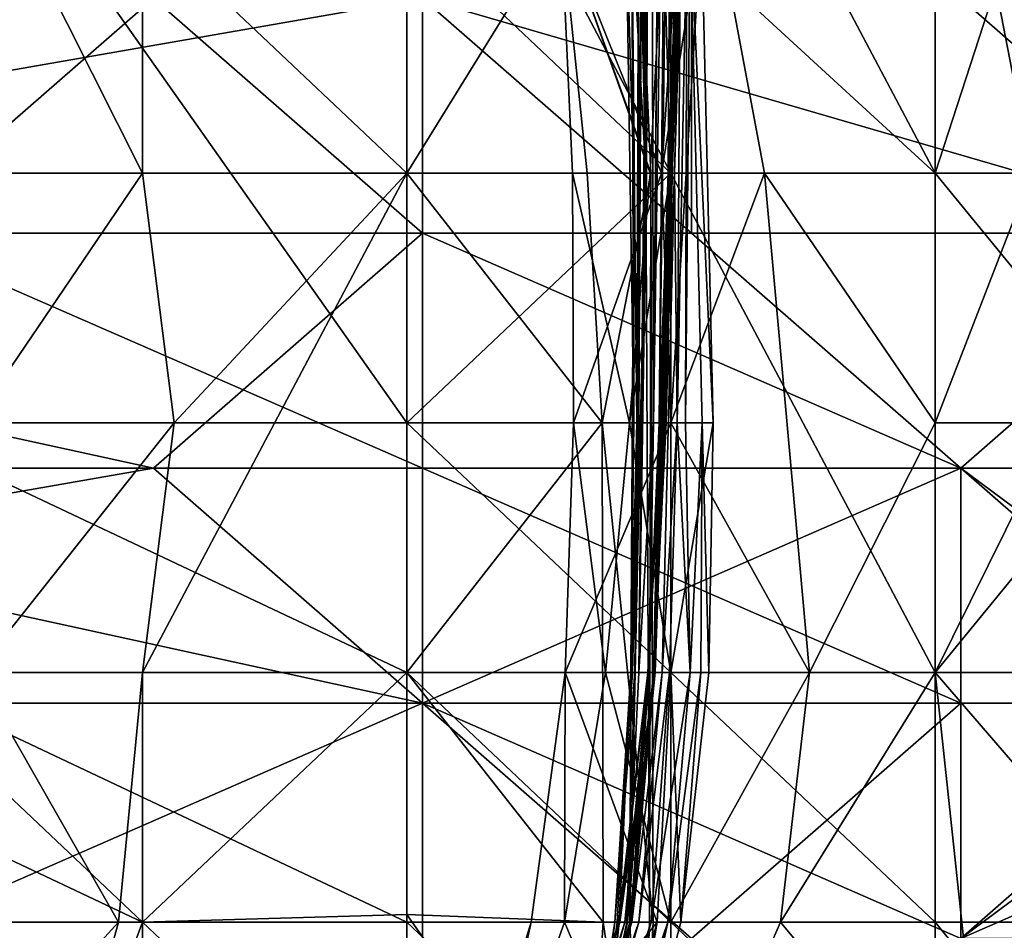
# Model space of a CAD drawing. Extents: x -161 to 11, y -10 to 160.
# Tile 383 of 499: x 0.973 to 0.9894, y -0.3235 to -0.3084. Entities that reach past the tile are written whole.
import ezdxf

# ---------------------------------------------------------------- set-up
doc = ezdxf.new("R2010")
doc.units = 0
doc.header["$MEASUREMENT"] = 0
doc.layers.get('0').update_dxf_attribs({"linetype": 'CONTINUOUS'})

msp = doc.modelspace()

# ---------------------------------------------------------------- linework, layer by layer
for points in [[(0.983585, -0.319201, 0.195506), (0.983911, -0.310901, 0.20302), (0.984425, -0.294301, 0.191749)], [(0.983704, -0.315051, 0.187992), (0.983585, -0.319201, 0.195506), (0.984425, -0.294301, 0.191749)], [(0.983678, -0.315051, 0.172963), (0.984402, -0.294301, 0.172963), (0.984123, -0.302601, 0.165449)], [(0.983678, -0.315051, 0.172963), (0.984175, -0.302601, 0.180478), (0.984402, -0.294301, 0.172963)], [(0.984314, -0.298451, 0.184235), (0.983704, -0.315051, 0.187992), (0.984425, -0.294301, 0.191749)], [(0.984425, -0.294301, 0.191749), (0.983911, -0.310901, 0.20302), (0.984009, -0.306751, 0.210535)], [(0.983626, -0.306751, 0.101578), (0.983562, -0.315051, 0.105335), (0.983811, -0.298451, 0.112849)], [(0.983655, -0.315051, 0.127878), (0.983811, -0.298451, 0.112849), (0.983562, -0.315051, 0.105335)], [(0.983881, -0.298451, 0.120364), (0.983655, -0.315051, 0.127878), (0.983802, -0.310901, 0.135392)], [(0.983811, -0.298451, 0.112849), (0.983655, -0.315051, 0.127878), (0.983881, -0.298451, 0.120364)], [(0.984175, -0.302601, 0.180478), (0.983704, -0.315051, 0.187992), (0.984314, -0.298451, 0.184235)], [(0.98824, -0.298451, 0.27187), (0.983722, -0.306751, 0.270649), (0.98824, -0.310901, 0.272407)], [(0.983881, -0.298451, 0.120364), (0.983802, -0.310901, 0.135392), (0.983967, -0.306751, 0.142906)], [(0.98824, -0.310901, 0.272407), (0.990936, -0.302601, 0.270649), (0.98824, -0.298451, 0.27187)], [(0.970781, -0.300182, 0.384), (0.970781, -0.311901, 0.381303), (0.975252, -0.307995, 0.381885)], [(0.97946, -0.306751, 0.002821), (0.97946, -0.315051, 0.002187), (0.970681, -0.302601, 0.002959)], [(0.97946, -0.315051, 0.002187), (0.970681, -0.315051, 0.002148), (0.970681, -0.302601, 0.002959)], [(0.97946, -0.302601, 0.003315), (0.98385, -0.310901, 0.003101), (0.97946, -0.306751, 0.002821)], [(0.98385, -0.310901, 0.003101), (0.97946, -0.302601, 0.003315), (0.98385, -0.302601, 0.004545)], [(0.983691, -0.310901, 0.263134), (0.982024, -0.306751, 0.266891), (0.98426, -0.302601, 0.259377)], [(0.9834, -0.302601, 0.064007), (0.983274, -0.302601, 0.056493), (0.983446, -0.310901, 0.071521)], [(0.983446, -0.310901, 0.071521), (0.983274, -0.302601, 0.056493), (0.98336, -0.306751, 0.056493)], [(0.983481, -0.302601, 0.071521), (0.983446, -0.310901, 0.071521), (0.983316, -0.319201, 0.082792)], [(0.983525, -0.302601, 0.079035), (0.983316, -0.319201, 0.082792), (0.983559, -0.315051, 0.094064)], [(0.983481, -0.302601, 0.071521), (0.983316, -0.319201, 0.082792), (0.983525, -0.302601, 0.079035)], [(0.983446, -0.310901, 0.071521), (0.983481, -0.302601, 0.071521), (0.9834, -0.302601, 0.064007)], [(0.983666, -0.302601, 0.090307), (0.983525, -0.302601, 0.079035), (0.983559, -0.315051, 0.094064)], [(0.983559, -0.315051, 0.094064), (0.983626, -0.306751, 0.101578), (0.983666, -0.302601, 0.090307)], [(0.983562, -0.319201, 0.150421), (0.984016, -0.306751, 0.154178), (0.984073, -0.302601, 0.150421)], [(0.983562, -0.319201, 0.150421), (0.984073, -0.302601, 0.150421), (0.983772, -0.315051, 0.146664)], [(0.983858, -0.310901, 0.161692), (0.983678, -0.315051, 0.172963), (0.984123, -0.302601, 0.165449)], [(0.983678, -0.315051, 0.172963), (0.983704, -0.315051, 0.187992), (0.984175, -0.302601, 0.180478)], [(0.98426, -0.302601, 0.259377), (0.984359, -0.306751, 0.259377), (0.983691, -0.310901, 0.263134)], [(0.983772, -0.315051, 0.146664), (0.984073, -0.302601, 0.150421), (0.983967, -0.306751, 0.142906)], [(0.98824, -0.310901, 0.005957), (0.98385, -0.302601, 0.004545), (0.98824, -0.302601, 0.007946)], [(0.98385, -0.302601, 0.004545), (0.98824, -0.310901, 0.005957), (0.985406, -0.310901, 0.003893)], [(0.98385, -0.302601, 0.004545), (0.985406, -0.310901, 0.003893), (0.98385, -0.310901, 0.003101)], [(0.984077, -0.302601, 0.157935), (0.983858, -0.310901, 0.161692), (0.984123, -0.302601, 0.165449)], [(0.983858, -0.310901, 0.161692), (0.984077, -0.302601, 0.157935), (0.984016, -0.306751, 0.154178)], [(0.989845, -0.310901, 0.00765), (0.98824, -0.302601, 0.007946), (0.991114, -0.302601, 0.011407)], [(0.98824, -0.302601, 0.007946), (0.989845, -0.310901, 0.00765), (0.98824, -0.310901, 0.005957)], [(0.98824, -0.310901, 0.272407), (0.991636, -0.315051, 0.270649), (0.990936, -0.302601, 0.270649)], [(0.957368, -0.304088, 0.264777), (0.979723, -0.307995, 0.264714), (0.957368, -0.311901, 0.264785)], [(0.984194, -0.311901, 0.379253), (0.984194, -0.304088, 0.380617), (0.979723, -0.307995, 0.381184)], [(0.993136, -0.311901, 0.376385), (0.993136, -0.307995, 0.376864), (0.984194, -0.304088, 0.380617)], [(0.993136, -0.311901, 0.376385), (0.984194, -0.304088, 0.380617), (0.984194, -0.311901, 0.379253)], [(0.972983, -0.306751, 0.015164), (0.971889, -0.310901, 0.018921), (0.975071, -0.310901, 0.015315)], [(0.975071, -0.310901, 0.015315), (0.975071, -0.306751, 0.013899), (0.972983, -0.306751, 0.015164)], [(0.97946, -0.310901, 0.012106), (0.97946, -0.306751, 0.012817), (0.975071, -0.306751, 0.013899)], [(0.975071, -0.310901, 0.015315), (0.97946, -0.310901, 0.012106), (0.975071, -0.306751, 0.013899)], [(0.982024, -0.306751, 0.015164), (0.97946, -0.310901, 0.012106), (0.982458, -0.310901, 0.015164)], [(0.97946, -0.310901, 0.012106), (0.982024, -0.306751, 0.015164), (0.97946, -0.306751, 0.012817)], [(0.97946, -0.315051, 0.002187), (0.97946, -0.306751, 0.002821), (0.98385, -0.310901, 0.003101)], [(0.983333, -0.306751, 0.018921), (0.982024, -0.306751, 0.015164), (0.983514, -0.310901, 0.018921)], [(0.982458, -0.310901, 0.015164), (0.983514, -0.310901, 0.018921), (0.982024, -0.306751, 0.015164)], [(0.983722, -0.306751, 0.270649), (0.982024, -0.306751, 0.266891), (0.983505, -0.310901, 0.270649)], [(0.982216, -0.310901, 0.266891), (0.983505, -0.310901, 0.270649), (0.982024, -0.306751, 0.266891)], [(0.982024, -0.306751, 0.266891), (0.983691, -0.310901, 0.263134), (0.982216, -0.310901, 0.266891)], [(0.9832, -0.306751, 0.045221), (0.983109, -0.306751, 0.037707), (0.983232, -0.315051, 0.045221)], [(0.983232, -0.315051, 0.045221), (0.983109, -0.306751, 0.037707), (0.983236, -0.310901, 0.030193)], [(0.9832, -0.306751, 0.026436), (0.983236, -0.310901, 0.030193), (0.983109, -0.306751, 0.037707)], [(0.983236, -0.310901, 0.030193), (0.9832, -0.306751, 0.026436), (0.983431, -0.310901, 0.022678)], [(0.9832, -0.306751, 0.026436), (0.983392, -0.306751, 0.022678), (0.983431, -0.310901, 0.022678)], [(0.98331, -0.306751, 0.052735), (0.9832, -0.306751, 0.045221), (0.983285, -0.315051, 0.048978)], [(0.9832, -0.306751, 0.045221), (0.983232, -0.315051, 0.045221), (0.983285, -0.315051, 0.048978)], [(0.98336, -0.306751, 0.056493), (0.983252, -0.319201, 0.071521), (0.983446, -0.310901, 0.071521)], [(0.983318, -0.315051, 0.06025), (0.983252, -0.319201, 0.071521), (0.98336, -0.306751, 0.056493)], [(0.983285, -0.315051, 0.048978), (0.983318, -0.315051, 0.06025), (0.98331, -0.306751, 0.052735)], [(0.98336, -0.306751, 0.056493), (0.98331, -0.306751, 0.052735), (0.983318, -0.315051, 0.06025)], [(0.983392, -0.306751, 0.022678), (0.983333, -0.306751, 0.018921), (0.983431, -0.310901, 0.022678)], [(0.983431, -0.310901, 0.022678), (0.983333, -0.306751, 0.018921), (0.983514, -0.310901, 0.018921)], [(0.983722, -0.306751, 0.270649), (0.983505, -0.310901, 0.270649), (0.98385, -0.310901, 0.27094)], [(0.983562, -0.315051, 0.105335), (0.983626, -0.306751, 0.101578), (0.983559, -0.315051, 0.094064)], [(0.983586, -0.319201, 0.157935), (0.984016, -0.306751, 0.154178), (0.983562, -0.319201, 0.150421)], [(0.984016, -0.306751, 0.154178), (0.983586, -0.319201, 0.157935), (0.983858, -0.310901, 0.161692)], [(0.983691, -0.310901, 0.263134), (0.984359, -0.306751, 0.259377), (0.98385, -0.315051, 0.263236)], [(0.98824, -0.310901, 0.272407), (0.983722, -0.306751, 0.270649), (0.98385, -0.310901, 0.27094)], [(0.983802, -0.310901, 0.135392), (0.983772, -0.315051, 0.146664), (0.983967, -0.306751, 0.142906)], [(0.984359, -0.306751, 0.259377), (0.98455, -0.315051, 0.259377), (0.98385, -0.315051, 0.263236)], [(0.983953, -0.315051, 0.218049), (0.984009, -0.306751, 0.210535), (0.983911, -0.310901, 0.20302)], [(0.984009, -0.306751, 0.210535), (0.983953, -0.315051, 0.218049), (0.984112, -0.306751, 0.233077)], [(0.983953, -0.315051, 0.218049), (0.984092, -0.315051, 0.233077), (0.984112, -0.306751, 0.233077)], [(0.984092, -0.315051, 0.233077), (0.984172, -0.306751, 0.248106), (0.984112, -0.306751, 0.233077)], [(0.984092, -0.315051, 0.233077), (0.984371, -0.315051, 0.251863), (0.984172, -0.306751, 0.248106)], [(0.984172, -0.306751, 0.248106), (0.98455, -0.315051, 0.259377), (0.984359, -0.306751, 0.259377)], [(0.984172, -0.306751, 0.248106), (0.984371, -0.315051, 0.251863), (0.98455, -0.315051, 0.259377)], [(0.979723, -0.307995, 0.264714), (0.979723, -0.311901, 0.264768), (0.957368, -0.311901, 0.264785)], [(0.979723, -0.311901, 0.380257), (0.975252, -0.307995, 0.381885), (0.970781, -0.311901, 0.381303)], [(0.979723, -0.311901, 0.380257), (0.979723, -0.307995, 0.381184), (0.975252, -0.307995, 0.381885)], [(0.979723, -0.307995, 0.264714), (0.993136, -0.307995, 0.264864), (0.993136, -0.311901, 0.264941)], [(0.993136, -0.311901, 0.264941), (0.979723, -0.311901, 0.264768), (0.979723, -0.307995, 0.264714)], [(0.979723, -0.307995, 0.381184), (0.979723, -0.311901, 0.380257), (0.984194, -0.311901, 0.379253)], [(0.971889, -0.310901, 0.018921), (0.972253, -0.315051, 0.018921), (0.975071, -0.310901, 0.015315)], [(0.975071, -0.310901, 0.015315), (0.972253, -0.315051, 0.018921), (0.975595, -0.315051, 0.015164)], [(0.975595, -0.315051, 0.015164), (0.97946, -0.310901, 0.012106), (0.975071, -0.310901, 0.015315)], [(0.975071, -0.319201, 0.015237), (0.97946, -0.310901, 0.012106), (0.975595, -0.315051, 0.015164)], [(0.975071, -0.319201, 0.015237), (0.97946, -0.319201, 0.011702), (0.97946, -0.310901, 0.012106)], [(0.97946, -0.310901, 0.012106), (0.98271, -0.315051, 0.015164), (0.982458, -0.310901, 0.015164)], [(0.98385, -0.315051, 0.002757), (0.97946, -0.315051, 0.002187), (0.98385, -0.310901, 0.003101)], [(0.97946, -0.319201, 0.011702), (0.98271, -0.315051, 0.015164), (0.97946, -0.310901, 0.012106)], [(0.983505, -0.310901, 0.270649), (0.982216, -0.310901, 0.266891), (0.983164, -0.315051, 0.270649)], [(0.982231, -0.315051, 0.266891), (0.983164, -0.315051, 0.270649), (0.982216, -0.310901, 0.266891)], [(0.982216, -0.310901, 0.266891), (0.983691, -0.310901, 0.263134), (0.982231, -0.315051, 0.266891)], [(0.983691, -0.310901, 0.263134), (0.98385, -0.315051, 0.263236), (0.982231, -0.315051, 0.266891)], [(0.983514, -0.310901, 0.018921), (0.982458, -0.310901, 0.015164), (0.98271, -0.315051, 0.015164)], [(0.983514, -0.310901, 0.018921), (0.98271, -0.315051, 0.015164), (0.983555, -0.323351, 0.018921)], [(0.983164, -0.315051, 0.270649), (0.98385, -0.310901, 0.27094), (0.983505, -0.310901, 0.270649)], [(0.98385, -0.319201, 0.271608), (0.98385, -0.310901, 0.27094), (0.983164, -0.315051, 0.270649)], [(0.983186, -0.319201, 0.037707), (0.983236, -0.310901, 0.030193), (0.983169, -0.323351, 0.030193)], [(0.983236, -0.310901, 0.030193), (0.983431, -0.310901, 0.022678), (0.983169, -0.323351, 0.030193)], [(0.983492, -0.323351, 0.022678), (0.983169, -0.323351, 0.030193), (0.983431, -0.310901, 0.022678)], [(0.983236, -0.310901, 0.030193), (0.983186, -0.319201, 0.037707), (0.983232, -0.315051, 0.045221)], [(0.983316, -0.319201, 0.082792), (0.983446, -0.310901, 0.071521), (0.983252, -0.319201, 0.071521)], [(0.983431, -0.310901, 0.022678), (0.983514, -0.310901, 0.018921), (0.983492, -0.323351, 0.022678)], [(0.983514, -0.310901, 0.018921), (0.983555, -0.323351, 0.018921), (0.983492, -0.323351, 0.022678)], [(0.983802, -0.310901, 0.135392), (0.983562, -0.319201, 0.139149), (0.983772, -0.315051, 0.146664)], [(0.983655, -0.315051, 0.127878), (0.983562, -0.319201, 0.139149), (0.983802, -0.310901, 0.135392)], [(0.983585, -0.319201, 0.195506), (0.983704, -0.319201, 0.206778), (0.983911, -0.310901, 0.20302)], [(0.983678, -0.315051, 0.172963), (0.983858, -0.310901, 0.161692), (0.983586, -0.319201, 0.157935)], [(0.983911, -0.310901, 0.20302), (0.983704, -0.319201, 0.206778), (0.983953, -0.315051, 0.218049)], [(0.98385, -0.315051, 0.002757), (0.98385, -0.310901, 0.003101), (0.985406, -0.310901, 0.003893)], [(0.98824, -0.319201, 0.272739), (0.98824, -0.310901, 0.272407), (0.98385, -0.310901, 0.27094)], [(0.985406, -0.310901, 0.003893), (0.986152, -0.319201, 0.003893), (0.98385, -0.315051, 0.002757)], [(0.98385, -0.310901, 0.27094), (0.98385, -0.319201, 0.271608), (0.98824, -0.319201, 0.272739)], [(0.98824, -0.315051, 0.005446), (0.985406, -0.310901, 0.003893), (0.98824, -0.310901, 0.005957)], [(0.985406, -0.310901, 0.003893), (0.98824, -0.315051, 0.005446), (0.986152, -0.319201, 0.003893)], [(0.98824, -0.319201, 0.272739), (0.991636, -0.315051, 0.270649), (0.98824, -0.310901, 0.272407)], [(0.989845, -0.310901, 0.00765), (0.990294, -0.315051, 0.00765), (0.98824, -0.315051, 0.005446)], [(0.98824, -0.310901, 0.005957), (0.989845, -0.310901, 0.00765), (0.98824, -0.315051, 0.005446)], [(0.957368, -0.311901, 0.264785), (0.979723, -0.311901, 0.264768), (0.975252, -0.315807, 0.265104)], [(0.975252, -0.315807, 0.265104), (0.957368, -0.315807, 0.265128), (0.957368, -0.311901, 0.264785)], [(0.961839, -0.315807, 0.380169), (0.979723, -0.315807, 0.378874), (0.970781, -0.311901, 0.381303)], [(0.970781, -0.311901, 0.381303), (0.979723, -0.315807, 0.378874), (0.979723, -0.311901, 0.380257)], [(0.979723, -0.311901, 0.264768), (0.988665, -0.315807, 0.265173), (0.975252, -0.315807, 0.265104)], [(0.979723, -0.311901, 0.264768), (0.993136, -0.311901, 0.264941), (0.988665, -0.315807, 0.265173)], [(0.988665, -0.315807, 0.377014), (0.984194, -0.311901, 0.379253), (0.979723, -0.311901, 0.380257)], [(0.979723, -0.311901, 0.380257), (0.979723, -0.315807, 0.378874), (0.988665, -0.315807, 0.377014)], [(0.988665, -0.315807, 0.377014), (0.993136, -0.311901, 0.376385), (0.984194, -0.311901, 0.379253)], [(0.993136, -0.311901, 0.264941), (0.997607, -0.315807, 0.265686), (0.988665, -0.315807, 0.265173)], [(0.993136, -0.315807, 0.375502), (0.993136, -0.311901, 0.376385), (0.988665, -0.315807, 0.377014)], [(0.97946, -0.315051, 0.002187), (0.97946, -0.319201, 0.002014), (0.970681, -0.315051, 0.002148)], [(0.97946, -0.319201, 0.002014), (0.970681, -0.319201, 0.001905), (0.970681, -0.315051, 0.002148)], [(0.972253, -0.315051, 0.018921), (0.972304, -0.319201, 0.018921), (0.975595, -0.315051, 0.015164)], [(0.975595, -0.315051, 0.015164), (0.972304, -0.319201, 0.018921), (0.975071, -0.319201, 0.015237)], [(0.98271, -0.315051, 0.015164), (0.97946, -0.319201, 0.011702), (0.982724, -0.323351, 0.015164)], [(0.98385, -0.319201, 0.002675), (0.97946, -0.315051, 0.002187), (0.98385, -0.315051, 0.002757)], [(0.97946, -0.319201, 0.002014), (0.97946, -0.315051, 0.002187), (0.98385, -0.319201, 0.002675)], [(0.982094, -0.319201, 0.266891), (0.982765, -0.319201, 0.270649), (0.982231, -0.315051, 0.266891)], [(0.982231, -0.315051, 0.266891), (0.98385, -0.315051, 0.263236), (0.982094, -0.319201, 0.266891)], [(0.98385, -0.315051, 0.263236), (0.98385, -0.319201, 0.263262), (0.982094, -0.319201, 0.266891)], [(0.983164, -0.315051, 0.270649), (0.982231, -0.315051, 0.266891), (0.982765, -0.319201, 0.270649)], [(0.982724, -0.323351, 0.015164), (0.983555, -0.323351, 0.018921), (0.98271, -0.315051, 0.015164)], [(0.982765, -0.319201, 0.270649), (0.98385, -0.319201, 0.271608), (0.983164, -0.315051, 0.270649)], [(0.983212, -0.319201, 0.064007), (0.983318, -0.315051, 0.06025), (0.983186, -0.319201, 0.048978)], [(0.983285, -0.315051, 0.048978), (0.983186, -0.319201, 0.048978), (0.983318, -0.315051, 0.06025)], [(0.983232, -0.315051, 0.045221), (0.983186, -0.319201, 0.048978), (0.983285, -0.315051, 0.048978)], [(0.983186, -0.319201, 0.037707), (0.983186, -0.319201, 0.048978), (0.983232, -0.315051, 0.045221)], [(0.983318, -0.315051, 0.06025), (0.983212, -0.319201, 0.064007), (0.983252, -0.319201, 0.071521)], [(0.983316, -0.319201, 0.082792), (0.983487, -0.319201, 0.097821), (0.983559, -0.315051, 0.094064)], [(0.983585, -0.319201, 0.195506), (0.983704, -0.315051, 0.187992), (0.983464, -0.319201, 0.180478)], [(0.983678, -0.315051, 0.172963), (0.983464, -0.319201, 0.180478), (0.983704, -0.315051, 0.187992)], [(0.983464, -0.319201, 0.180478), (0.983678, -0.315051, 0.172963), (0.983479, -0.319201, 0.172963)], [(0.983586, -0.319201, 0.157935), (0.983479, -0.319201, 0.172963), (0.983678, -0.315051, 0.172963)], [(0.983655, -0.315051, 0.127878), (0.98348, -0.319201, 0.112849), (0.983562, -0.319201, 0.139149)], [(0.983562, -0.315051, 0.105335), (0.98348, -0.319201, 0.112849), (0.983655, -0.315051, 0.127878)], [(0.98348, -0.319201, 0.112849), (0.983562, -0.315051, 0.105335), (0.983487, -0.319201, 0.097821)], [(0.983559, -0.315051, 0.094064), (0.983487, -0.319201, 0.097821), (0.983562, -0.315051, 0.105335)], [(0.983562, -0.319201, 0.150421), (0.983772, -0.315051, 0.146664), (0.983562, -0.319201, 0.139149)], [(0.983828, -0.319201, 0.221806), (0.983953, -0.315051, 0.218049), (0.983704, -0.319201, 0.206778)], [(0.983953, -0.315051, 0.218049), (0.983828, -0.319201, 0.221806), (0.98417, -0.319201, 0.244349)], [(0.986152, -0.319201, 0.003893), (0.98385, -0.319201, 0.002675), (0.98385, -0.315051, 0.002757)], [(0.98385, -0.315051, 0.263236), (0.98455, -0.315051, 0.259377), (0.98385, -0.319201, 0.263262)], [(0.984478, -0.319201, 0.259377), (0.98385, -0.319201, 0.263262), (0.98455, -0.315051, 0.259377)], [(0.984092, -0.315051, 0.233077), (0.983953, -0.315051, 0.218049), (0.98417, -0.319201, 0.244349)], [(0.984092, -0.315051, 0.233077), (0.98417, -0.319201, 0.244349), (0.984371, -0.315051, 0.251863)], [(0.984345, -0.319201, 0.25562), (0.984371, -0.315051, 0.251863), (0.98417, -0.319201, 0.244349)], [(0.984478, -0.319201, 0.259377), (0.984371, -0.315051, 0.251863), (0.984345, -0.319201, 0.25562)], [(0.98455, -0.315051, 0.259377), (0.984371, -0.315051, 0.251863), (0.984478, -0.319201, 0.259377)], [(0.98824, -0.319201, 0.005457), (0.986152, -0.319201, 0.003893), (0.98824, -0.315051, 0.005446)], [(0.991636, -0.315051, 0.270649), (0.98824, -0.319201, 0.272739), (0.991816, -0.323351, 0.270649)], [(0.990294, -0.315051, 0.00765), (0.990265, -0.319201, 0.00765), (0.98824, -0.319201, 0.005457)], [(0.98824, -0.319201, 0.005457), (0.98824, -0.315051, 0.005446), (0.990294, -0.315051, 0.00765)], [(0.975252, -0.315807, 0.265104), (0.979723, -0.319713, 0.266117), (0.952897, -0.319713, 0.266201)], [(0.952897, -0.319713, 0.266201), (0.957368, -0.315807, 0.265128), (0.975252, -0.315807, 0.265104)], [(0.979723, -0.319713, 0.377128), (0.979723, -0.315807, 0.378874), (0.961839, -0.315807, 0.380169)], [(0.961839, -0.315807, 0.380169), (0.970781, -0.32362, 0.375419), (0.979723, -0.319713, 0.377128)], [(0.975252, -0.315807, 0.265104), (0.988665, -0.315807, 0.265173), (0.979723, -0.319713, 0.266117)], [(0.988665, -0.315807, 0.265173), (0.993136, -0.319713, 0.266298), (0.979723, -0.319713, 0.266117)], [(0.979723, -0.315807, 0.378874), (0.988665, -0.319713, 0.375473), (0.988665, -0.315807, 0.377014)], [(0.988665, -0.319713, 0.375473), (0.979723, -0.315807, 0.378874), (0.979723, -0.319713, 0.377128)], [(0.997607, -0.315807, 0.265686), (0.993136, -0.319713, 0.266298), (0.988665, -0.315807, 0.265173)], [(0.988665, -0.315807, 0.377014), (0.993929, -0.319713, 0.373831), (0.993136, -0.315807, 0.375502)], [(0.993929, -0.319713, 0.373831), (0.988665, -0.315807, 0.377014), (0.988665, -0.319713, 0.375473)], [(0.966291, -0.319201, 0.001769), (0.975071, -0.323351, 0.001786), (0.957512, -0.323351, 0.001445)], [(0.970681, -0.319201, 0.001905), (0.975071, -0.323351, 0.001786), (0.966291, -0.319201, 0.001769)], [(0.97946, -0.323351, 0.001897), (0.975071, -0.323351, 0.001786), (0.970681, -0.319201, 0.001905)], [(0.970681, -0.319201, 0.001905), (0.97946, -0.319201, 0.002014), (0.97946, -0.323351, 0.001897)], [(0.971929, -0.323351, 0.018921), (0.974672, -0.323351, 0.015164), (0.972304, -0.319201, 0.018921)], [(0.972304, -0.319201, 0.018921), (0.974672, -0.323351, 0.015164), (0.975071, -0.319201, 0.015237)], [(0.975071, -0.319201, 0.015237), (0.974672, -0.323351, 0.015164), (0.975071, -0.323351, 0.014122)], [(0.97946, -0.323222, 0.011407), (0.97946, -0.319201, 0.011702), (0.975071, -0.323351, 0.014122)], [(0.975071, -0.323351, 0.014122), (0.97946, -0.319201, 0.011702), (0.975071, -0.319201, 0.015237)], [(0.97946, -0.319201, 0.011702), (0.97946, -0.323222, 0.011407), (0.982724, -0.323351, 0.015164)], [(0.97946, -0.319201, 0.002014), (0.98385, -0.319201, 0.002675), (0.98385, -0.323351, 0.002876)], [(0.97946, -0.323351, 0.001897), (0.97946, -0.319201, 0.002014), (0.98385, -0.323351, 0.002876)], [(0.981528, -0.323351, 0.266891), (0.98208, -0.323351, 0.270649), (0.982094, -0.319201, 0.266891)], [(0.982094, -0.319201, 0.266891), (0.983619, -0.323351, 0.263134), (0.981528, -0.323351, 0.266891)], [(0.98208, -0.323351, 0.270649), (0.98385, -0.323351, 0.272102), (0.982765, -0.319201, 0.270649)], [(0.982765, -0.319201, 0.270649), (0.982094, -0.319201, 0.266891), (0.98208, -0.323351, 0.270649)], [(0.982094, -0.319201, 0.266891), (0.98385, -0.319201, 0.263262), (0.983619, -0.323351, 0.263134)], [(0.98385, -0.319201, 0.271608), (0.982765, -0.319201, 0.270649), (0.98385, -0.323351, 0.272102)], [(0.98312, -0.323351, 0.090307), (0.983252, -0.319201, 0.071521), (0.982918, -0.323351, 0.064007)], [(0.983212, -0.319201, 0.064007), (0.982918, -0.323351, 0.064007), (0.983252, -0.319201, 0.071521)], [(0.983186, -0.319201, 0.048978), (0.982918, -0.323351, 0.064007), (0.983212, -0.319201, 0.064007)], [(0.982918, -0.323351, 0.064007), (0.983186, -0.319201, 0.048978), (0.982959, -0.323351, 0.052735)], [(0.983186, -0.319201, 0.037707), (0.982959, -0.323351, 0.052735), (0.983186, -0.319201, 0.048978)], [(0.982959, -0.323351, 0.052735), (0.983186, -0.319201, 0.037707), (0.98299, -0.323351, 0.045221)], [(0.983, -0.323351, 0.191749), (0.983464, -0.319201, 0.180478), (0.982981, -0.323351, 0.176721)], [(0.983479, -0.319201, 0.172963), (0.982981, -0.323351, 0.176721), (0.983464, -0.319201, 0.180478)], [(0.982981, -0.323351, 0.176721), (0.983479, -0.319201, 0.172963), (0.983086, -0.323351, 0.165449)], [(0.983186, -0.319201, 0.037707), (0.983169, -0.323351, 0.030193), (0.98299, -0.323351, 0.045221)], [(0.983199, -0.323351, 0.206778), (0.983585, -0.319201, 0.195506), (0.983, -0.323351, 0.191749)], [(0.983464, -0.319201, 0.180478), (0.983, -0.323351, 0.191749), (0.983585, -0.319201, 0.195506)], [(0.983586, -0.319201, 0.157935), (0.983086, -0.323351, 0.165449), (0.983479, -0.319201, 0.172963)], [(0.983086, -0.323351, 0.165449), (0.983586, -0.319201, 0.157935), (0.983165, -0.323351, 0.150421)], [(0.983487, -0.319201, 0.097821), (0.98312, -0.323351, 0.090307), (0.98318, -0.323351, 0.105335)], [(0.983316, -0.319201, 0.082792), (0.98312, -0.323351, 0.090307), (0.983487, -0.319201, 0.097821)], [(0.983316, -0.319201, 0.082792), (0.983252, -0.319201, 0.071521), (0.98312, -0.323351, 0.090307)], [(0.983176, -0.323351, 0.139149), (0.98348, -0.319201, 0.112849), (0.983129, -0.323351, 0.116607)], [(0.98318, -0.323351, 0.105335), (0.983129, -0.323351, 0.116607), (0.98348, -0.319201, 0.112849)], [(0.983562, -0.319201, 0.150421), (0.983165, -0.323351, 0.150421), (0.983586, -0.319201, 0.157935)], [(0.983562, -0.319201, 0.139149), (0.983165, -0.323351, 0.150421), (0.983562, -0.319201, 0.150421)], [(0.983165, -0.323351, 0.150421), (0.983562, -0.319201, 0.139149), (0.983176, -0.323351, 0.139149)], [(0.98348, -0.319201, 0.112849), (0.983176, -0.323351, 0.139149), (0.983562, -0.319201, 0.139149)], [(0.983487, -0.319201, 0.097821), (0.98318, -0.323351, 0.105335), (0.98348, -0.319201, 0.112849)], [(0.983704, -0.319201, 0.206778), (0.983199, -0.323351, 0.206778), (0.983317, -0.323351, 0.221806)], [(0.983585, -0.319201, 0.195506), (0.983199, -0.323351, 0.206778), (0.983704, -0.319201, 0.206778)], [(0.983828, -0.319201, 0.221806), (0.983317, -0.323351, 0.221806), (0.983519, -0.323351, 0.236834)], [(0.983704, -0.319201, 0.206778), (0.983317, -0.323351, 0.221806), (0.983828, -0.319201, 0.221806)], [(0.983828, -0.319201, 0.221806), (0.983519, -0.323351, 0.236834), (0.98417, -0.319201, 0.244349)], [(0.983798, -0.323351, 0.25562), (0.98417, -0.319201, 0.244349), (0.983519, -0.323351, 0.236834)], [(0.98385, -0.319201, 0.263262), (0.984012, -0.323351, 0.259377), (0.983619, -0.323351, 0.263134)], [(0.983798, -0.323351, 0.25562), (0.984012, -0.323351, 0.259377), (0.984345, -0.319201, 0.25562)], [(0.983798, -0.323351, 0.25562), (0.984345, -0.319201, 0.25562), (0.98417, -0.319201, 0.244349)], [(0.986152, -0.319201, 0.003893), (0.985672, -0.323351, 0.003893), (0.98385, -0.323351, 0.002876)], [(0.98385, -0.319201, 0.002675), (0.986152, -0.319201, 0.003893), (0.98385, -0.323351, 0.002876)], [(0.98824, -0.323351, 0.27289), (0.98824, -0.319201, 0.272739), (0.98385, -0.319201, 0.271608)], [(0.98385, -0.323351, 0.272102), (0.98824, -0.323351, 0.27289), (0.98385, -0.319201, 0.271608)], [(0.984012, -0.323351, 0.259377), (0.98385, -0.319201, 0.263262), (0.984478, -0.319201, 0.259377)], [(0.984345, -0.319201, 0.25562), (0.984012, -0.323351, 0.259377), (0.984478, -0.319201, 0.259377)], [(0.986152, -0.319201, 0.003893), (0.98824, -0.319201, 0.005457), (0.985672, -0.323351, 0.003893)], [(0.989123, -0.327502, 0.00765), (0.985672, -0.323351, 0.003893), (0.98824, -0.319201, 0.005457)], [(0.98824, -0.319201, 0.272739), (0.98824, -0.323351, 0.27289), (0.991816, -0.323351, 0.270649)], [(0.989123, -0.327502, 0.00765), (0.98824, -0.319201, 0.005457), (0.990265, -0.319201, 0.00765)], [(0.990265, -0.319201, 0.00765), (0.991867, -0.327502, 0.011407), (0.989123, -0.327502, 0.00765)], [(0.952897, -0.319713, 0.266201), (0.979723, -0.319713, 0.266117), (0.970781, -0.32362, 0.268141)], [(0.970781, -0.32362, 0.375419), (0.984194, -0.32362, 0.374077), (0.979723, -0.319713, 0.377128)], [(0.970781, -0.32362, 0.268141), (0.979723, -0.319713, 0.266117), (0.979723, -0.327526, 0.271485)], [(0.979723, -0.319713, 0.266117), (0.993136, -0.319713, 0.266298), (0.988665, -0.32362, 0.268075)], [(0.988665, -0.319713, 0.375473), (0.979723, -0.319713, 0.377128), (0.984194, -0.32362, 0.374077)], [(0.988665, -0.32362, 0.268075), (0.979723, -0.327526, 0.271485), (0.979723, -0.319713, 0.266117)], [(0.988665, -0.32362, 0.373335), (0.988665, -0.319713, 0.375473), (0.984194, -0.32362, 0.374077)], [(0.993136, -0.319713, 0.266298), (0.997607, -0.319713, 0.266709), (0.988665, -0.32362, 0.268075)], [(0.997607, -0.319713, 0.266709), (0.997607, -0.32362, 0.268534), (0.988665, -0.32362, 0.268075)], [(0.993929, -0.319713, 0.373831), (0.988665, -0.319713, 0.375473), (0.988665, -0.32362, 0.373335)], [(0.993136, -0.32362, 0.372168), (0.993929, -0.319713, 0.373831), (0.988665, -0.32362, 0.373335)], [(0.975071, -0.323351, 0.001786), (0.975071, -0.327502, 0.001692), (0.957512, -0.323351, 0.001445)], [(0.970681, -0.331652, 0.001558), (0.957512, -0.323351, 0.001445), (0.975071, -0.327502, 0.001692)], [(0.971929, -0.323351, 0.018921), (0.970879, -0.327502, 0.018921), (0.974672, -0.323351, 0.015164)], [(0.974672, -0.323351, 0.015164), (0.970879, -0.327502, 0.018921), (0.973533, -0.327502, 0.015164)], [(0.975071, -0.323351, 0.014122), (0.974672, -0.323351, 0.015164), (0.973533, -0.327502, 0.015164)], [(0.975071, -0.323351, 0.014122), (0.973533, -0.327502, 0.015164), (0.975071, -0.327502, 0.011845)], [(0.97946, -0.323222, 0.011407), (0.975071, -0.323351, 0.014122), (0.97946, -0.327502, 0.0117)], [(0.97946, -0.327502, 0.0117), (0.975071, -0.323351, 0.014122), (0.975071, -0.327502, 0.011845)], [(0.97946, -0.323351, 0.001897), (0.97946, -0.327502, 0.002034), (0.975071, -0.323351, 0.001786)], [(0.975071, -0.327502, 0.001692), (0.975071, -0.323351, 0.001786), (0.97946, -0.327502, 0.002034)], [(0.982724, -0.323351, 0.015164), (0.97946, -0.323222, 0.011407), (0.982461, -0.327502, 0.015164)], [(0.97946, -0.327502, 0.0117), (0.982461, -0.327502, 0.015164), (0.97946, -0.323222, 0.011407)], [(0.98385, -0.327502, 0.003399), (0.97946, -0.323351, 0.001897), (0.98385, -0.323351, 0.002876)], [(0.97946, -0.327502, 0.002034), (0.97946, -0.323351, 0.001897), (0.98385, -0.327502, 0.003399)], [(0.980606, -0.327502, 0.270649), (0.981528, -0.323351, 0.266891), (0.980249, -0.327502, 0.266891)], [(0.981528, -0.323351, 0.266891), (0.983619, -0.323351, 0.263134), (0.980249, -0.327502, 0.266891)], [(0.982477, -0.327502, 0.263134), (0.980249, -0.327502, 0.266891), (0.983619, -0.323351, 0.263134)], [(0.980606, -0.327502, 0.270649), (0.98385, -0.327502, 0.27285), (0.98208, -0.323351, 0.270649)], [(0.981528, -0.323351, 0.266891), (0.980606, -0.327502, 0.270649), (0.98208, -0.323351, 0.270649)], [(0.981803, -0.327502, 0.20302), (0.983, -0.323351, 0.191749), (0.981744, -0.327502, 0.187992)], [(0.982981, -0.323351, 0.176721), (0.981744, -0.327502, 0.187992), (0.983, -0.323351, 0.191749)], [(0.981744, -0.327502, 0.187992), (0.982981, -0.323351, 0.176721), (0.981786, -0.327502, 0.172963)], [(0.983086, -0.323351, 0.165449), (0.981786, -0.327502, 0.172963), (0.982981, -0.323351, 0.176721)], [(0.981786, -0.327502, 0.172963), (0.983086, -0.323351, 0.165449), (0.981917, -0.327502, 0.161692)], [(0.981887, -0.327502, 0.214292), (0.983199, -0.323351, 0.206778), (0.981803, -0.327502, 0.20302)], [(0.983, -0.323351, 0.191749), (0.981803, -0.327502, 0.20302), (0.983199, -0.323351, 0.206778)], [(0.981887, -0.327502, 0.214292), (0.98214, -0.327502, 0.225563), (0.983317, -0.323351, 0.221806)], [(0.983199, -0.323351, 0.206778), (0.981887, -0.327502, 0.214292), (0.983317, -0.323351, 0.221806)], [(0.983165, -0.323351, 0.150421), (0.981917, -0.327502, 0.161692), (0.983086, -0.323351, 0.165449)], [(0.981917, -0.327502, 0.161692), (0.983165, -0.323351, 0.150421), (0.98202, -0.327502, 0.150421)], [(0.983176, -0.323351, 0.139149), (0.98202, -0.327502, 0.150421), (0.983165, -0.323351, 0.150421)], [(0.98202, -0.327502, 0.150421), (0.983176, -0.323351, 0.139149), (0.982072, -0.327502, 0.139149)], [(0.982072, -0.327502, 0.139149), (0.983176, -0.323351, 0.139149), (0.982092, -0.327502, 0.127878)], [(0.98385, -0.323351, 0.272102), (0.98208, -0.323351, 0.270649), (0.98385, -0.327502, 0.27285)], [(0.983129, -0.323351, 0.116607), (0.982092, -0.327502, 0.127878), (0.983176, -0.323351, 0.139149)], [(0.983129, -0.323351, 0.116607), (0.982162, -0.327502, 0.116607), (0.982092, -0.327502, 0.127878)], [(0.983519, -0.323351, 0.236834), (0.98214, -0.327502, 0.225563), (0.982382, -0.327502, 0.244349)], [(0.983317, -0.323351, 0.221806), (0.98214, -0.327502, 0.225563), (0.983519, -0.323351, 0.236834)], [(0.98318, -0.323351, 0.105335), (0.982162, -0.327502, 0.116607), (0.983129, -0.323351, 0.116607)], [(0.982162, -0.327502, 0.116607), (0.98318, -0.323351, 0.105335), (0.982286, -0.327502, 0.105335)], [(0.982351, -0.327502, 0.094064), (0.98312, -0.323351, 0.090307), (0.982256, -0.327502, 0.079035)], [(0.982256, -0.327502, 0.079035), (0.98312, -0.323351, 0.090307), (0.982918, -0.323351, 0.064007)], [(0.982256, -0.327502, 0.079035), (0.982918, -0.323351, 0.064007), (0.982277, -0.327502, 0.067764)], [(0.982277, -0.327502, 0.067764), (0.982918, -0.323351, 0.064007), (0.982391, -0.327502, 0.056493)], [(0.98312, -0.323351, 0.090307), (0.982286, -0.327502, 0.105335), (0.98318, -0.323351, 0.105335)], [(0.982286, -0.327502, 0.105335), (0.98312, -0.323351, 0.090307), (0.982351, -0.327502, 0.094064)], [(0.982508, -0.327502, 0.251863), (0.983798, -0.323351, 0.25562), (0.982382, -0.327502, 0.244349)], [(0.983519, -0.323351, 0.236834), (0.982382, -0.327502, 0.244349), (0.983798, -0.323351, 0.25562)], [(0.982959, -0.323351, 0.052735), (0.982391, -0.327502, 0.056493), (0.982918, -0.323351, 0.064007)], [(0.982391, -0.327502, 0.056493), (0.982959, -0.323351, 0.052735), (0.982567, -0.327502, 0.045221)], [(0.982461, -0.327502, 0.015164), (0.983339, -0.327502, 0.018921), (0.982724, -0.323351, 0.015164)], [(0.982911, -0.327502, 0.259377), (0.982477, -0.327502, 0.263134), (0.983619, -0.323351, 0.263134)], [(0.982911, -0.327502, 0.259377), (0.983798, -0.323351, 0.25562), (0.982508, -0.327502, 0.251863)], [(0.98299, -0.323351, 0.045221), (0.982567, -0.327502, 0.045221), (0.982959, -0.323351, 0.052735)], [(0.983169, -0.323351, 0.030193), (0.982567, -0.327502, 0.045221), (0.98299, -0.323351, 0.045221)], [(0.982567, -0.327502, 0.045221), (0.983169, -0.323351, 0.030193), (0.982803, -0.327502, 0.03395)], [(0.983555, -0.323351, 0.018921), (0.982724, -0.323351, 0.015164), (0.983339, -0.327502, 0.018921)], [(0.983169, -0.323351, 0.030193), (0.983342, -0.327502, 0.022678), (0.982803, -0.327502, 0.03395)], [(0.984012, -0.323351, 0.259377), (0.982911, -0.327502, 0.259377), (0.983619, -0.323351, 0.263134)], [(0.983798, -0.323351, 0.25562), (0.982911, -0.327502, 0.259377), (0.984012, -0.323351, 0.259377)], [(0.983492, -0.323351, 0.022678), (0.983342, -0.327502, 0.022678), (0.983169, -0.323351, 0.030193)], [(0.983339, -0.327502, 0.018921), (0.983342, -0.327502, 0.022678), (0.983555, -0.323351, 0.018921)], [(0.983555, -0.323351, 0.018921), (0.983342, -0.327502, 0.022678), (0.983492, -0.323351, 0.022678)], [(0.98385, -0.327502, 0.003399), (0.985672, -0.323351, 0.003893), (0.989123, -0.327502, 0.00765)], [(0.98385, -0.327502, 0.003399), (0.98385, -0.323351, 0.002876), (0.985672, -0.323351, 0.003893)], [(0.98824, -0.323351, 0.27289), (0.98385, -0.323351, 0.272102), (0.98824, -0.327502, 0.272963)], [(0.98824, -0.327502, 0.272963), (0.98385, -0.323351, 0.272102), (0.98385, -0.327502, 0.27285)], [(0.98824, -0.327502, 0.272963), (0.991627, -0.327502, 0.270649), (0.98824, -0.323351, 0.27289)], [(0.991627, -0.327502, 0.270649), (0.991816, -0.323351, 0.270649), (0.98824, -0.323351, 0.27289)]]:
    msp.add_3dface(points)

doc.saveas('drawing.dxf')
